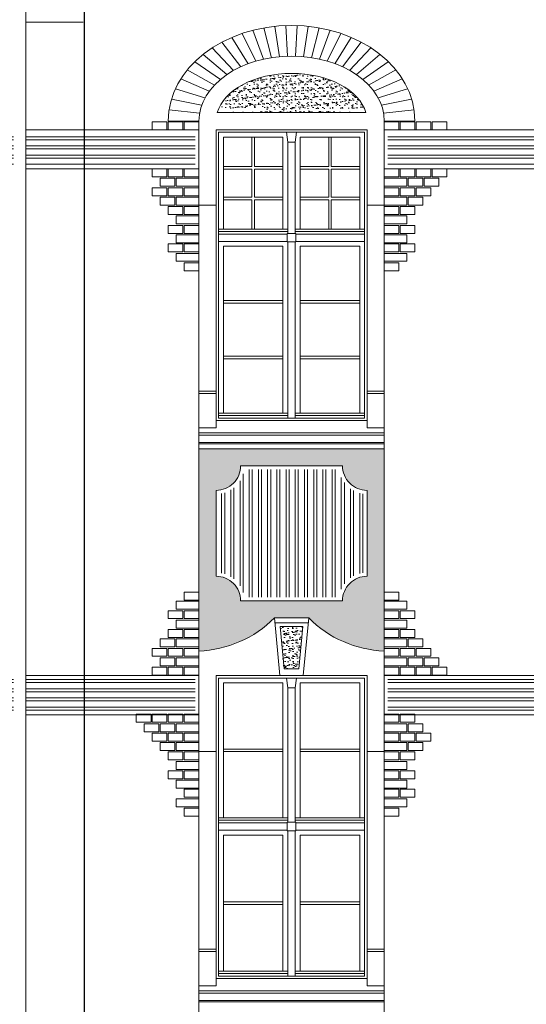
# Model space of a CAD drawing. Header units: millimetres. Extents: x 402 to 79005, y -7782 to 89952.
# Tile 390 of 423: x 48631 to 49044, y 30432 to 31235. Entities that reach past the tile are written whole.
import ezdxf

# ---------------------------------------------------------------- set-up
doc = ezdxf.new("R2010")
doc.units = ezdxf.units.MM
doc.header["$LTSCALE"] = 10
doc.layers.get('0').update_dxf_attribs({"lineweight": 0})
doc.layers.add('kreski', color=8, linetype='Continuous', lineweight=5)
doc.layers.add('okna', color=7, linetype='Continuous', lineweight=5)
pattern_1 = [(37.5, (75318.974, 22553.026), (-0.16000313, 4.8941324), [0, -3.8608, 0, -4.318, 0, -4.1275]), (7.5, (75318.974, 22553.026), (4.4952328, 7.168251), [0, -2.0828, 0, -3.4798, 0, -1.3335]), (327.5, (75315.8496, 22553.026), (7.9099237, 0.01437185), [0, -1.27, 0, -4.572, 0, -5.969]), (317.5, (75315.8496, 22553.026), (7.6355645, 2.2292932), [0, -0.635, 0, -2.9972, 0, -3.429])]
pattern_2 = [(0, (45698.195, 31769.518), (2e-15, 7.5), []), (0, (45700.695, 31767.018), (2e-15, 7.5), [])]

msp = doc.modelspace()

# ---------------------------------------------------------------- hatches: boundary and pattern name
h = msp.add_hatch()
h.set_pattern_fill('AR-SAND', color=8, scale=0.1, style=0)
h.set_pattern_definition(pattern_1)
edge = h.paths.add_edge_path()
edge.add_ellipse((48852.68, 31152.34), major_axis=(61.5, 0), ratio=0.631516, start_angle=370.19599, end_angle=529.80401, ccw=False)
edge.add_line((48913.21, 31159.21), (48792.15, 31159.21))
h = msp.add_hatch()
h.set_pattern_fill('ANSI32,_O', color=8, scale=20, angle=315)
h.set_pattern_definition(pattern_2)
h.paths.add_polyline_path([(48619.18, 31142.21), (48510.68, 31142.21), (48510.68, 31116.31), (48619.18, 31116.31)])
h.paths.add_polyline_path([(48636.21, 31142.21), (48636.21, 31116.31), (48774.18, 31116.31), (48774.18, 31142.21)])
h.paths.add_polyline_path([(48626.21, 31116.31), (48626.21, 31142.21), (48625.18, 31142.21), (48625.18, 31116.31)])
h = msp.add_hatch()
h.set_pattern_fill('ANSI32,_O', color=8, scale=20, angle=315)
h.set_pattern_definition(pattern_2)
h.paths.add_polyline_path([(49105.18, 31142.21), (48931.18, 31142.21), (48931.18, 31116.31), (49105.18, 31116.31)])
h = msp.add_hatch()
h.set_pattern_fill('AR-SAND,_O', color=8, scale=0.1)
h.set_pattern_definition(pattern_1)
h.paths.add_polyline_path([(48777.18, 30885.21), (48777.18, 30720.21, 0.190273), (48838.67, 30747.21), (48866.69, 30747.21, 0.190273), (48928.18, 30720.21), (48928.18, 30885.21)])
h.paths.add_polyline_path([(48894.18, 30871.21, 0.414214), (48914.18, 30851.21), (48914.18, 30781.21, 0.414214), (48894.18, 30761.21), (48811.18, 30761.21, 0.414214), (48791.18, 30781.21), (48791.18, 30851.21, 0.414214), (48811.18, 30871.21)], flags=16)
h = msp.add_hatch()
h.set_pattern_fill('ANSI32', color=8, scale=20, angle=45, style=0)
h.set_pattern_definition([(90, (45698.195, 31769.518), (-7.5, 1e-15), []), (90, (45700.695, 31772.018), (-7.5, 1e-15), [])])
h.paths.add_polyline_path([(48911.18, 30848.41, -0.339506), (48891.38, 30868.21), (48813.98, 30868.21, -0.339506), (48794.18, 30848.41), (48794.18, 30784.02, -0.339506), (48813.98, 30764.21), (48891.38, 30764.21, -0.339506), (48911.18, 30784.02)])
h.paths.add_polyline_path([(48911.18, 30404.21), (48794.18, 30404.21), (48794.18, 30324.21), (48819.99, 30324.21, -0.858131), (48885.36, 30324.21), (48911.18, 30324.21)])
h = msp.add_hatch()
h.set_pattern_fill('AR-SAND', color=8, scale=0.1, style=0)
h.set_pattern_definition(pattern_1)
h.paths.add_polyline_path([(48862, 30740.21), (48843.36, 30740.21), (48846.67, 30705.71), (48858.69, 30705.71)])
h = msp.add_hatch()
h.set_pattern_fill('ANSI32,_O', color=8, scale=20, angle=315)
h.set_pattern_definition(pattern_2)
h.paths.add_polyline_path([(48619.18, 30697.21), (48510.68, 30697.21), (48510.68, 30671.31), (48619.18, 30671.31)])
h.paths.add_polyline_path([(48636.21, 30697.21), (48636.21, 30671.31), (48774.18, 30671.31), (48774.18, 30697.21)])
h.paths.add_polyline_path([(48626.21, 30671.31), (48626.21, 30697.21), (48625.18, 30697.21), (48625.18, 30671.31)])
h = msp.add_hatch()
h.set_pattern_fill('ANSI32,_O', color=8, scale=20, angle=315)
h.set_pattern_definition(pattern_2)
h.paths.add_polyline_path([(49105.18, 30697.21), (48931.18, 30697.21), (48931.18, 30671.31), (49105.18, 30671.31)])

# ---------------------------------------------------------------- linework, layer by layer
for p, q in [((48636.21, 31232.94), (48682.93, 31232.94)), ((48792.15, 31159.21), (48913.21, 31159.21)), ((48777.18, 30022.71), (48777.18, 31152.34)), ((48928.18, 30022.71), (48928.18, 31152.34)), ((48791.18, 30902.21), (48791.18, 31145.21)), ((48791.18, 31145.21), (48914.18, 31145.21)), ((48914.18, 30902.21), (48914.18, 31145.21)), ((48777.18, 31083.77), (48791.18, 31083.77)), ((48914.18, 31083.77), (48928.18, 31083.77)), ((48791.18, 30932.21), (48777.18, 30932.21)), ((48791.18, 30930.21), (48777.18, 30930.21)), ((48928.18, 30932.21), (48914.18, 30932.21)), ((48928.18, 30930.21), (48914.18, 30930.21)), ((48914.18, 30908.21), (48791.18, 30908.21)), ((48791.18, 30902.21), (48777.18, 30902.21)), ((48928.18, 30898.21), (48777.23, 30898.21)), ((48928.18, 30902.21), (48914.18, 30902.21)), ((48843.18, 30700.21), (48838.67, 30747.21)), ((48866.69, 30747.21), (48838.67, 30747.21)), ((48862.18, 30700.21), (48866.69, 30747.21)), ((48791.18, 30447.21), (48791.18, 30700.21)), ((48791.18, 30700.21), (48914.18, 30700.21)), ((48914.18, 30447.21), (48914.18, 30700.21)), ((48791.18, 30477.21), (48777.18, 30477.21)), ((48791.18, 30475.21), (48777.18, 30475.21)), ((48928.18, 30477.21), (48914.18, 30477.21)), ((48928.18, 30475.21), (48914.18, 30475.21)), ((48914.18, 30453.21), (48791.18, 30453.21)), ((48791.18, 30447.21), (48777.18, 30447.21)), ((48777.23, 30443.21), (48928.18, 30443.21)), ((48928.18, 30447.21), (48914.18, 30447.21))]:
    msp.add_line(p, q)
at = {"color": 8}
for p, q in [((48777.18, 30896.21), (48928.18, 30896.21)), ((48777.18, 30890.21), (48928.18, 30890.21)), ((48777.18, 30889.21), (48928.18, 30889.21)), ((48777.18, 30885.21), (48928.18, 30885.21)), ((48839.05, 30743.21), (48866.3, 30743.21)), ((48846.67, 30705.71), (48843.36, 30740.21)), ((48843.36, 30740.21), (48862, 30740.21)), ((48858.69, 30705.71), (48862, 30740.21)), ((48846.67, 30705.71), (48858.69, 30705.71)), ((48777.21, 30441.21), (48928.21, 30441.21)), ((48777.18, 30435.21), (48928.18, 30435.21)), ((48777.18, 30434.21), (48928.18, 30434.21))]:
    msp.add_line(p, q, dxfattribs=at)
msp.add_lwpolyline([(48636.21, 29950.38), (48636.21, 31274.02), (48683.76, 31316.8), (48683.76, 31330.51)])
at = {"color": 8, "const_width": 1}
msp.add_lwpolyline([(48647.68, 31315.74), (48683.79, 31315.92), (48683.79, 29628.21)], dxfattribs=at)
at = {"color": 8}
for points in [[(48636.21, 31113.31), (48777.18, 31113.31), (48777.18, 31145.21), (48636.21, 31145.21)], [(48820.43, 31115.21), (48820.43, 31139.21), (48822.43, 31139.21), (48822.43, 31115.21)], [(48882.93, 31115.21), (48882.93, 31139.21), (48884.93, 31139.21), (48884.93, 31115.21)], [(48820.43, 31113.21), (48797.18, 31113.21), (48797.18, 31115.21), (48820.43, 31115.21)], [(48822.43, 31115.21), (48845.68, 31115.21), (48845.68, 31113.21), (48822.43, 31113.21)], [(48882.93, 31113.21), (48859.68, 31113.21), (48859.68, 31115.21), (48882.93, 31115.21)], [(48884.93, 31115.21), (48908.18, 31115.21), (48908.18, 31113.21), (48884.93, 31113.21)], [(48820.43, 31090.21), (48820.43, 31113.21)], [(48822.43, 31113.21), (48822.43, 31090.21)], [(48882.93, 31090.21), (48882.93, 31113.21)], [(48884.93, 31113.21), (48884.93, 31090.21)], [(48820.43, 31088.21), (48797.18, 31088.21), (48797.18, 31090.21), (48820.43, 31090.21)], [(48822.43, 31090.21), (48845.68, 31090.21), (48845.68, 31088.21), (48822.43, 31088.21)], [(48882.93, 31088.21), (48859.68, 31088.21), (48859.68, 31090.21), (48882.93, 31090.21)], [(48884.93, 31090.21), (48908.18, 31090.21), (48908.18, 31088.21), (48884.93, 31088.21)], [(48822.43, 31088.21), (48822.43, 31064.21), (48820.43, 31064.21), (48820.43, 31088.21)], [(48884.93, 31088.21), (48884.93, 31064.21), (48882.93, 31064.21), (48882.93, 31088.21)], [(48636.21, 30668.31), (48777.18, 30668.31), (48777.18, 30700.21), (48636.21, 30700.21)]]:
    msp.add_lwpolyline(points, dxfattribs=at)
for points in [[(48793.18, 31143.21), (48912.18, 31143.21), (48912.18, 30910.21), (48793.18, 30910.21)], [(48845.68, 31064.21), (48797.18, 31064.21), (48797.18, 31139.21), (48845.68, 31139.21)], [(48855.68, 31135.21), (48856.68, 31143.21), (48848.68, 31143.21), (48849.68, 31135.21)], [(48859.68, 31064.21), (48908.18, 31064.21), (48908.18, 31139.21), (48859.68, 31139.21)], [(49108.18, 31145.21), (48928.18, 31145.21), (48928.18, 31113.31), (49108.18, 31113.31)], [(48849.68, 31060.71), (48855.68, 31060.71), (48855.68, 31135.21), (48849.68, 31135.21)], [(48793.18, 31062.21), (48793.18, 31064.21), (48849.68, 31064.21), (48849.68, 31062.21)], [(48793.18, 31054.21), (48849.18, 31054.21), (48849.18, 31060.21), (48793.18, 31060.21)], [(48849.18, 31053.71), (48856.18, 31053.71), (48856.18, 31060.71), (48849.18, 31060.71)], [(48912.18, 31062.21), (48912.18, 31064.21), (48855.68, 31064.21), (48855.68, 31062.21)], [(48912.18, 31054.21), (48856.18, 31054.21), (48856.18, 31060.21), (48912.18, 31060.21)], [(48845.68, 30914.21), (48797.18, 30914.21), (48797.18, 31050.21), (48845.68, 31050.21)], [(48849.68, 30910.21), (48855.68, 30910.21), (48855.68, 31053.71), (48849.68, 31053.71)], [(48859.68, 30914.21), (48908.18, 30914.21), (48908.18, 31050.21), (48859.68, 31050.21)], [(48797.18, 31003.88), (48845.68, 31003.88), (48845.68, 31005.88), (48797.18, 31005.88)], [(48859.68, 31003.88), (48908.18, 31003.88), (48908.18, 31005.88), (48859.68, 31005.88)], [(48797.18, 30958.55), (48845.68, 30958.55), (48845.68, 30960.55), (48797.18, 30960.55)], [(48859.68, 30958.55), (48908.18, 30958.55), (48908.18, 30960.55), (48859.68, 30960.55)], [(48793.18, 30912.21), (48793.18, 30914.21), (48849.68, 30914.21), (48849.68, 30912.21)], [(48855.68, 30912.21), (48855.68, 30914.21), (48912.18, 30914.21), (48912.18, 30912.21)], [(48793.18, 30698.21), (48912.18, 30698.21), (48912.18, 30455.21), (48793.18, 30455.21)], [(48855.68, 30690.21), (48856.68, 30698.21), (48848.68, 30698.21), (48849.68, 30690.21)], [(48928.18, 30700.21), (49109.18, 30700.21), (49109.18, 30668.31), (48928.18, 30668.31)], [(48845.68, 30584.21), (48797.18, 30584.21), (48797.18, 30694.21), (48845.68, 30694.21)], [(48849.68, 30580.71), (48855.68, 30580.71), (48855.68, 30690.21), (48849.68, 30690.21)], [(48859.68, 30584.21), (48908.18, 30584.21), (48908.18, 30694.21), (48859.68, 30694.21)], [(48797.18, 30638.21), (48845.68, 30638.21), (48845.68, 30640.21), (48797.18, 30640.21)], [(48859.68, 30638.21), (48908.18, 30638.21), (48908.18, 30640.21), (48859.68, 30640.21)], [(48793.18, 30582.21), (48793.18, 30584.21), (48849.68, 30584.21), (48849.68, 30582.21)], [(48912.18, 30582.21), (48912.18, 30584.21), (48855.68, 30584.21), (48855.68, 30582.21)], [(48793.18, 30574.21), (48849.18, 30574.21), (48849.18, 30580.21), (48793.18, 30580.21)], [(48849.18, 30573.71), (48856.18, 30573.71), (48856.18, 30580.71), (48849.18, 30580.71)], [(48912.18, 30574.21), (48856.18, 30574.21), (48856.18, 30580.21), (48912.18, 30580.21)], [(48845.68, 30459.21), (48797.18, 30459.21), (48797.18, 30570.21), (48845.68, 30570.21)], [(48849.68, 30455.21), (48855.68, 30455.21), (48855.68, 30573.71), (48849.68, 30573.71)], [(48859.68, 30459.21), (48908.18, 30459.21), (48908.18, 30570.21), (48859.68, 30570.21)], [(48797.18, 30513.71), (48845.68, 30513.71), (48845.68, 30515.71), (48797.18, 30515.71)], [(48859.68, 30513.71), (48908.18, 30513.71), (48908.18, 30515.71), (48859.68, 30515.71)], [(48793.18, 30457.21), (48793.18, 30459.21), (48849.68, 30459.21), (48849.68, 30457.21)], [(48912.18, 30457.21), (48912.18, 30459.21), (48855.68, 30459.21), (48855.68, 30457.21)]]:
    msp.add_lwpolyline(points, close=True, dxfattribs=at)
msp.add_lwpolyline([(48811.18, 30761.21), (48894.18, 30761.21, -0.414214), (48914.18, 30781.21), (48914.18, 30851.21, -0.414214), (48894.18, 30871.21), (48811.18, 30871.21, -0.414214), (48791.18, 30851.21), (48791.18, 30781.21, -0.414214)], format="xyb", close=True)
for centre, start, end in [((48773.73, 30811.58), 272.15985, 315.25202), ((48931.63, 30811.58), 224.74798, 267.84015)]:
    msp.add_arc(centre, 91.43, start, end)
for major_axis, ratio, start_param, end_param in [((-75.5, 0), 0.700331, 3.141593, 6.283185), ((-61.5, 0), 0.631516, 3.319546, 6.105232)]:
    msp.add_ellipse((48852.68, 31152.34), major_axis=major_axis, ratio=ratio, start_param=start_param, end_param=end_param)
at = {"layer": 'kreski'}
for p, q in [((48821.24, 31226.3), (48829.91, 31202.75)), ((48836.35, 31203.96), (48830.11, 31228.22)), ((48839.09, 31229.5), (48842.86, 31204.76)), ((48848.14, 31230.13), (48849.4, 31205.16)), ((48857.22, 31230.13), (48855.96, 31205.16)), ((48866.27, 31229.5), (48862.5, 31204.76)), ((48869, 31203.96), (48875.25, 31228.22)), ((48884.12, 31226.3), (48875.45, 31202.75)), ((48804.07, 31220.5), (48817.34, 31199.06)), ((48812.54, 31223.73), (48823.56, 31201.12)), ((48892.82, 31223.73), (48881.79, 31201.12)), ((48901.29, 31220.5), (48888.02, 31199.06)), ((48788.06, 31211.98), (48805.44, 31193.59)), ((48811.29, 31196.56), (48795.88, 31216.58)), ((48894.07, 31196.56), (48909.48, 31216.58)), ((48917.3, 31211.98), (48899.91, 31193.59)), ((48780.7, 31206.68), (48799.88, 31190.13)), ((48924.66, 31206.68), (48905.48, 31190.13)), ((48794.66, 31186.17), (48773.89, 31200.69)), ((48910.7, 31186.17), (48931.46, 31200.69)), ((48785.65, 31176.68), (48762.46, 31186.65)), ((48767.77, 31194), (48789.88, 31181.69)), ((48937.59, 31194), (48915.48, 31181.69)), ((48919.7, 31176.68), (48942.9, 31186.65)), ((48758.11, 31178.69), (48782.13, 31171.16)), ((48947.25, 31178.69), (48923.23, 31171.16)), ((48754.86, 31170.22), (48779.44, 31165.19)), ((48950.49, 31170.22), (48925.92, 31165.19)), ((48777.76, 31158.86), (48752.86, 31161.38)), ((48927.6, 31158.86), (48952.5, 31161.38)), ((48777.18, 31152.34), (48752.18, 31152.34)), ((48928.18, 31152.34), (48953.18, 31152.34))]:
    msp.add_line(p, q, dxfattribs=at)
for points in [[(48751.18, 31145.21), (48739.18, 31145.21), (48739.18, 31151.71), (48751.18, 31151.71)], [(48764.18, 31145.21), (48752.18, 31145.21), (48752.18, 31151.71), (48764.18, 31151.71)], [(48777.18, 31145.21), (48765.18, 31145.21), (48765.18, 31151.71), (48777.18, 31151.71)], [(48928.18, 31145.21), (48940.18, 31145.21), (48940.18, 31151.71), (48928.18, 31151.71)], [(48941.18, 31145.21), (48953.18, 31145.21), (48953.18, 31151.71), (48941.18, 31151.71)], [(48954.18, 31145.21), (48966.18, 31145.21), (48966.18, 31151.71), (48954.18, 31151.71)], [(48967.18, 31145.21), (48979.18, 31145.21), (48979.18, 31151.71), (48967.18, 31151.71)], [(48751.18, 31113.31), (48739.18, 31113.31), (48739.18, 31106.81), (48751.18, 31106.81)], [(48764.18, 31113.31), (48752.18, 31113.31), (48752.18, 31106.81), (48764.18, 31106.81)], [(48777.18, 31113.31), (48765.18, 31113.31), (48765.18, 31106.81), (48777.18, 31106.81)], [(48928.18, 31113.31), (48940.18, 31113.31), (48940.18, 31106.81), (48928.18, 31106.81)], [(48941.18, 31113.31), (48953.18, 31113.31), (48953.18, 31106.81), (48941.18, 31106.81)], [(48954.18, 31113.31), (48966.18, 31113.31), (48966.18, 31106.81), (48954.18, 31106.81)], [(48967.18, 31113.31), (48979.18, 31113.31), (48979.18, 31106.81), (48967.18, 31106.81)], [(48751.18, 31097.95), (48739.18, 31097.95), (48739.18, 31091.45), (48751.18, 31091.45)], [(48757.68, 31105.63), (48745.68, 31105.63), (48745.68, 31099.13), (48757.68, 31099.13)], [(48764.18, 31097.95), (48752.18, 31097.95), (48752.18, 31091.45), (48764.18, 31091.45)], [(48777.18, 31105.63), (48758.68, 31105.63), (48758.68, 31099.13), (48777.18, 31099.13)], [(48777.18, 31097.95), (48765.18, 31097.95), (48765.18, 31091.45), (48777.18, 31091.45)], [(48928.18, 31105.63), (48946.68, 31105.63), (48946.68, 31099.13), (48928.18, 31099.13)], [(48928.18, 31097.95), (48940.18, 31097.95), (48940.18, 31091.45), (48928.18, 31091.45)], [(48941.18, 31097.95), (48953.18, 31097.95), (48953.18, 31091.45), (48941.18, 31091.45)], [(48947.68, 31105.63), (48959.68, 31105.63), (48959.68, 31099.13), (48947.68, 31099.13)], [(48954.18, 31097.95), (48966.18, 31097.95), (48966.18, 31091.45), (48954.18, 31091.45)], [(48960.68, 31105.63), (48972.68, 31105.63), (48972.68, 31099.13), (48960.68, 31099.13)], [(48757.68, 31090.27), (48745.68, 31090.27), (48745.68, 31083.77), (48757.68, 31083.77)], [(48777.18, 31090.27), (48758.68, 31090.27), (48758.68, 31083.77), (48777.18, 31083.77)], [(48928.18, 31090.27), (48946.68, 31090.27), (48946.68, 31083.77), (48928.18, 31083.77)], [(48947.68, 31090.27), (48959.68, 31090.27), (48959.68, 31083.77), (48947.68, 31083.77)], [(48764.18, 31082.59), (48752.18, 31082.59), (48752.18, 31076.09), (48764.18, 31076.09)], [(48777.18, 31082.59), (48765.18, 31082.59), (48765.18, 31076.09), (48777.18, 31076.09)], [(48928.18, 31082.59), (48940.18, 31082.59), (48940.18, 31076.09), (48928.18, 31076.09)], [(48941.18, 31082.59), (48953.18, 31082.59), (48953.18, 31076.09), (48941.18, 31076.09)], [(48777.18, 31074.91), (48758.68, 31074.91), (48758.68, 31068.41), (48777.18, 31068.41)], [(48928.18, 31074.91), (48946.68, 31074.91), (48946.68, 31068.41), (48928.18, 31068.41)], [(48764.18, 31067.23), (48752.18, 31067.23), (48752.18, 31060.73), (48764.18, 31060.73)], [(48777.18, 31067.23), (48765.18, 31067.23), (48765.18, 31060.73), (48777.18, 31060.73)], [(48928.18, 31067.23), (48940.18, 31067.23), (48940.18, 31060.73), (48928.18, 31060.73)], [(48941.18, 31067.23), (48953.18, 31067.23), (48953.18, 31060.73), (48941.18, 31060.73)], [(48777.18, 31059.55), (48758.68, 31059.55), (48758.68, 31053.05), (48777.18, 31053.05)], [(48928.18, 31059.55), (48946.68, 31059.55), (48946.68, 31053.05), (48928.18, 31053.05)], [(48764.18, 31052.14), (48752.18, 31052.14), (48752.18, 31045.64), (48764.18, 31045.64)], [(48777.18, 31052.14), (48765.18, 31052.14), (48765.18, 31045.64), (48777.18, 31045.64)], [(48928.18, 31052.14), (48940.18, 31052.14), (48940.18, 31045.64), (48928.18, 31045.64)], [(48941.18, 31052.14), (48953.18, 31052.14), (48953.18, 31045.64), (48941.18, 31045.64)], [(48777.18, 31044.46), (48758.68, 31044.46), (48758.68, 31037.96), (48777.18, 31037.96)], [(48928.18, 31044.46), (48946.68, 31044.46), (48946.68, 31037.96), (48928.18, 31037.96)], [(48777.18, 31036.78), (48765.18, 31036.78), (48765.18, 31030.28), (48777.18, 31030.28)], [(48928.18, 31036.78), (48940.18, 31036.78), (48940.18, 31030.28), (48928.18, 31030.28)], [(48777.18, 30754.31), (48758.68, 30754.31), (48758.68, 30760.81), (48777.18, 30760.81)], [(48777.18, 30761.73), (48765.18, 30761.73), (48765.18, 30768.23), (48777.18, 30768.23)], [(48928.18, 30761.73), (48940.18, 30761.73), (48940.18, 30768.23), (48928.18, 30768.23)], [(48928.18, 30754.31), (48946.68, 30754.31), (48946.68, 30760.81), (48928.18, 30760.81)], [(48764.18, 30746.63), (48752.18, 30746.63), (48752.18, 30753.13), (48764.18, 30753.13)], [(48777.18, 30746.63), (48765.18, 30746.63), (48765.18, 30753.13), (48777.18, 30753.13)], [(48928.18, 30746.63), (48940.18, 30746.63), (48940.18, 30753.13), (48928.18, 30753.13)], [(48941.18, 30746.63), (48953.18, 30746.63), (48953.18, 30753.13), (48941.18, 30753.13)], [(48777.18, 30738.95), (48758.68, 30738.95), (48758.68, 30745.45), (48777.18, 30745.45)], [(48928.18, 30738.95), (48946.68, 30738.95), (48946.68, 30745.45), (48928.18, 30745.45)], [(48764.18, 30731.27), (48752.18, 30731.27), (48752.18, 30737.77), (48764.18, 30737.77)], [(48777.18, 30731.27), (48765.18, 30731.27), (48765.18, 30737.77), (48777.18, 30737.77)], [(48928.18, 30731.27), (48940.18, 30731.27), (48940.18, 30737.77), (48928.18, 30737.77)], [(48941.18, 30731.27), (48953.18, 30731.27), (48953.18, 30737.77), (48941.18, 30737.77)], [(48757.68, 30723.59), (48745.68, 30723.59), (48745.68, 30730.09), (48757.68, 30730.09)], [(48777.18, 30723.59), (48758.68, 30723.59), (48758.68, 30730.09), (48777.18, 30730.09)], [(48928.18, 30723.59), (48946.68, 30723.59), (48946.68, 30730.09), (48928.18, 30730.09)], [(48947.68, 30723.59), (48959.68, 30723.59), (48959.68, 30730.09), (48947.68, 30730.09)], [(48751.18, 30715.91), (48739.18, 30715.91), (48739.18, 30722.41), (48751.18, 30722.41)], [(48764.18, 30715.91), (48752.18, 30715.91), (48752.18, 30722.41), (48764.18, 30722.41)], [(48777.18, 30715.91), (48765.18, 30715.91), (48765.18, 30722.41), (48777.18, 30722.41)], [(48928.18, 30715.91), (48940.18, 30715.91), (48940.18, 30722.41), (48928.18, 30722.41)], [(48941.18, 30715.91), (48953.18, 30715.91), (48953.18, 30722.41), (48941.18, 30722.41)], [(48954.18, 30715.91), (48966.18, 30715.91), (48966.18, 30722.41), (48954.18, 30722.41)], [(48757.68, 30708.23), (48745.68, 30708.23), (48745.68, 30714.73), (48757.68, 30714.73)], [(48777.18, 30708.23), (48758.68, 30708.23), (48758.68, 30714.73), (48777.18, 30714.73)], [(48928.18, 30708.23), (48946.68, 30708.23), (48946.68, 30714.73), (48928.18, 30714.73)], [(48947.68, 30708.23), (48959.68, 30708.23), (48959.68, 30714.73), (48947.68, 30714.73)], [(48960.68, 30708.23), (48972.68, 30708.23), (48972.68, 30714.73), (48960.68, 30714.73)], [(48751.18, 30700.55), (48739.18, 30700.55), (48739.18, 30707.05), (48751.18, 30707.05)], [(48764.18, 30700.55), (48752.18, 30700.55), (48752.18, 30707.05), (48764.18, 30707.05)], [(48777.18, 30700.55), (48765.18, 30700.55), (48765.18, 30707.05), (48777.18, 30707.05)], [(48928.18, 30700.55), (48940.18, 30700.55), (48940.18, 30707.05), (48928.18, 30707.05)], [(48941.18, 30700.55), (48953.18, 30700.55), (48953.18, 30707.05), (48941.18, 30707.05)], [(48954.18, 30700.55), (48966.18, 30700.55), (48966.18, 30707.05), (48954.18, 30707.05)], [(48967.18, 30700.55), (48979.18, 30700.55), (48979.18, 30707.05), (48967.18, 30707.05)], [(48738.18, 30668.65), (48726.18, 30668.65), (48726.18, 30662.15), (48738.18, 30662.15)], [(48751.18, 30668.65), (48739.18, 30668.65), (48739.18, 30662.15), (48751.18, 30662.15)], [(48764.18, 30668.65), (48752.18, 30668.65), (48752.18, 30662.15), (48764.18, 30662.15)], [(48777.18, 30668.65), (48765.18, 30668.65), (48765.18, 30662.15), (48777.18, 30662.15)], [(48928.18, 30668.65), (48940.18, 30668.65), (48940.18, 30662.15), (48928.18, 30662.15)], [(48941.18, 30668.65), (48953.18, 30668.65), (48953.18, 30662.15), (48941.18, 30662.15)], [(48744.68, 30660.97), (48732.68, 30660.97), (48732.68, 30654.47), (48744.68, 30654.47)], [(48757.68, 30660.97), (48745.68, 30660.97), (48745.68, 30654.47), (48757.68, 30654.47)], [(48777.18, 30660.97), (48758.68, 30660.97), (48758.68, 30654.47), (48777.18, 30654.47)], [(48928.18, 30660.97), (48946.68, 30660.97), (48946.68, 30654.47), (48928.18, 30654.47)], [(48947.68, 30660.97), (48959.68, 30660.97), (48959.68, 30654.47), (48947.68, 30654.47)], [(48751.18, 30653.29), (48739.18, 30653.29), (48739.18, 30646.79), (48751.18, 30646.79)], [(48764.18, 30653.29), (48752.18, 30653.29), (48752.18, 30646.79), (48764.18, 30646.79)], [(48777.18, 30653.29), (48765.18, 30653.29), (48765.18, 30646.79), (48777.18, 30646.79)], [(48928.18, 30653.29), (48940.18, 30653.29), (48940.18, 30646.79), (48928.18, 30646.79)], [(48941.18, 30653.29), (48953.18, 30653.29), (48953.18, 30646.79), (48941.18, 30646.79)], [(48954.18, 30653.29), (48966.18, 30653.29), (48966.18, 30646.79), (48954.18, 30646.79)], [(48757.68, 30645.61), (48745.68, 30645.61), (48745.68, 30639.11), (48757.68, 30639.11)], [(48777.18, 30645.61), (48758.68, 30645.61), (48758.68, 30639.11), (48777.18, 30639.11)], [(48928.18, 30645.61), (48946.68, 30645.61), (48946.68, 30639.11), (48928.18, 30639.11)], [(48947.68, 30645.61), (48959.68, 30645.61), (48959.68, 30639.11), (48947.68, 30639.11)], [(48764.18, 30637.93), (48752.18, 30637.93), (48752.18, 30631.43), (48764.18, 30631.43)], [(48777.18, 30637.93), (48765.18, 30637.93), (48765.18, 30631.43), (48777.18, 30631.43)], [(48928.18, 30637.93), (48940.18, 30637.93), (48940.18, 30631.43), (48928.18, 30631.43)], [(48941.18, 30637.93), (48953.18, 30637.93), (48953.18, 30631.43), (48941.18, 30631.43)], [(48777.18, 30630.25), (48758.68, 30630.25), (48758.68, 30623.75), (48777.18, 30623.75)], [(48928.18, 30630.25), (48946.68, 30630.25), (48946.68, 30623.75), (48928.18, 30623.75)], [(48764.18, 30622.57), (48752.18, 30622.57), (48752.18, 30616.07), (48764.18, 30616.07)], [(48777.18, 30622.57), (48765.18, 30622.57), (48765.18, 30616.07), (48777.18, 30616.07)], [(48928.18, 30622.57), (48940.18, 30622.57), (48940.18, 30616.07), (48928.18, 30616.07)], [(48941.18, 30622.57), (48953.18, 30622.57), (48953.18, 30616.07), (48941.18, 30616.07)], [(48777.18, 30614.89), (48758.68, 30614.89), (48758.68, 30608.39), (48777.18, 30608.39)], [(48928.18, 30614.89), (48946.68, 30614.89), (48946.68, 30608.39), (48928.18, 30608.39)], [(48777.18, 30607.48), (48765.18, 30607.48), (48765.18, 30600.98), (48777.18, 30600.98)], [(48928.18, 30607.48), (48940.18, 30607.48), (48940.18, 30600.98), (48928.18, 30600.98)], [(48941.18, 30607.48), (48953.18, 30607.48), (48953.18, 30600.98), (48941.18, 30600.98)], [(48777.18, 30599.8), (48758.68, 30599.8), (48758.68, 30593.3), (48777.18, 30593.3)], [(48777.18, 30592.12), (48765.18, 30592.12), (48765.18, 30585.62), (48777.18, 30585.62)], [(48928.18, 30599.8), (48946.68, 30599.8), (48946.68, 30593.3), (48928.18, 30593.3)], [(48928.18, 30592.12), (48940.18, 30592.12), (48940.18, 30585.62), (48928.18, 30585.62)]]:
    msp.add_lwpolyline(points, close=True, dxfattribs=at)
msp.add_ellipse((48852.68, 31152.34), major_axis=(-100.5, 0), ratio=0.774876, start_param=3.141593, end_param=6.283185, dxfattribs=at)
at = {"layer": 'okna'}
for p, q in [((48791.18, 30638.31), (48777.18, 30638.31)), ((48928.18, 30638.31), (48914.18, 30638.31))]:
    msp.add_line(p, q, dxfattribs=at)

doc.saveas('drawing.dxf')
